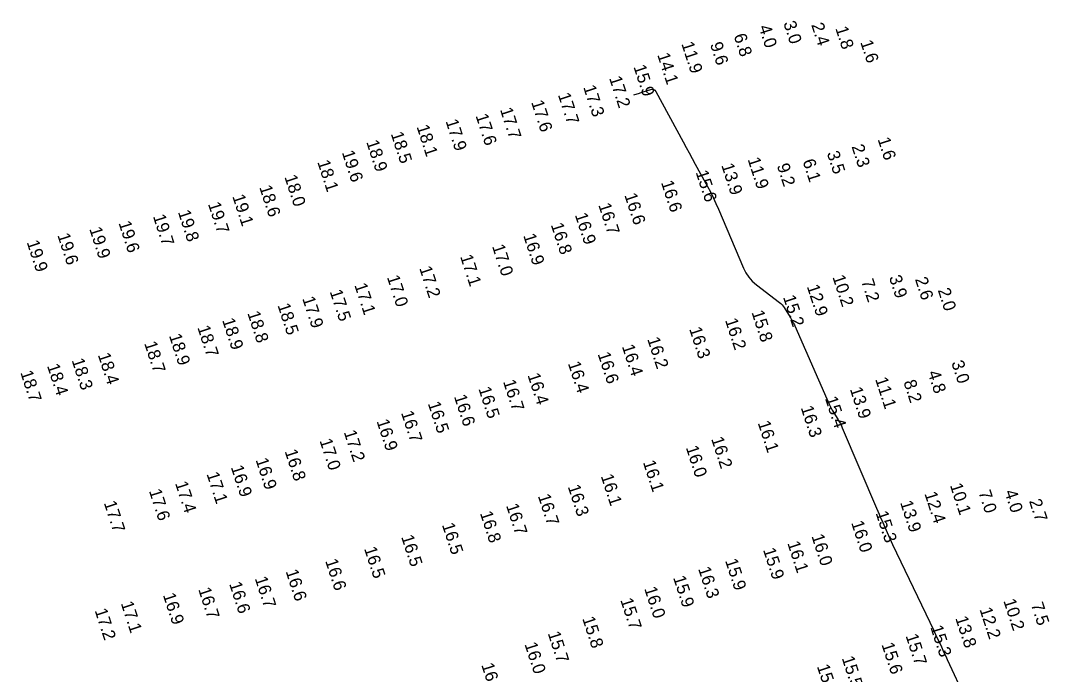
# Model space of a CAD drawing. Extents: x 988130 to 1132882, y 654656 to 841453.
# Drawn here: x 1089034.1 to 1089445.9, y 711247.8 to 711509.6 of the extents above; entities that cross this region are included whole.
import ezdxf

# ---------------------------------------------------------------- set-up
doc = ezdxf.new("R2010")
doc.units = 0
doc.layers.add('V-TOPO-MAJR', color=7, linetype='Continuous')
doc.layers.add('V-TOPO-SOUN', color=7, linetype='Continuous')

msp = doc.modelspace()

# ---------------------------------------------------------------- linework, layer by layer
at = {"layer": 'V-TOPO-MAJR'}
msp.add_lwpolyline([(1089279.51, 711479.92), (1089281.79, 711480.58), (1089282.17, 711480.69), (1089282.55, 711480.8), (1089282.93, 711480.92), (1089283.3, 711481.03), (1089286.44, 711482.01), (1089287.04, 711482.11), (1089287.57, 711482.01), (1089288.01, 711481.71), (1089288.38, 711481.22), (1089299.3, 711461.06), (1089300.51, 711458.82), (1089301.73, 711456.59), (1089302.95, 711454.36), (1089304.17, 711452.13), (1089309.06, 711443.22), (1089310.25, 711440.98), (1089311.38, 711438.7), (1089312.46, 711436.41), (1089313.48, 711434.08), (1089323.44, 711410.51), (1089324.4, 711408.58), (1089325.58, 711406.83), (1089326.99, 711405.25), (1089328.62, 711403.84), (1089337.93, 711396.75), (1089338.47, 711396.3), (1089338.95, 711395.81), (1089339.39, 711395.28), (1089339.78, 711394.71), (1089341.54, 711391.85), (1089341.76, 711391.49), (1089341.98, 711391.12), (1089342.2, 711390.75), (1089342.41, 711390.38), (1089343.26, 711388.89), (1089343.46, 711388.52), (1089343.66, 711388.14), (1089343.84, 711387.76), (1089344.02, 711387.37), (1089357.76, 711356.06), (1089358.14, 711355.24), (1089358.55, 711354.43), (1089358.98, 711353.63), (1089359.45, 711352.86), (1089361.36, 711349.77), (1089361.82, 711348.99), (1089362.25, 711348.2), (1089362.65, 711347.39), (1089363.02, 711346.56), (1089376.67, 711314.43), (1089377.19, 711313.2), (1089377.72, 711311.98), (1089378.25, 711310.76), (1089378.79, 711309.54), (1089380.94, 711304.67), (1089381.49, 711303.46), (1089382.04, 711302.24), (1089382.6, 711301.04), (1089383.17, 711299.83), (1089398.05, 711268.77), (1089398.64, 711267.53), (1089399.23, 711266.29), (1089399.81, 711265.05), (1089400.38, 711263.8), (1089402.68, 711258.82), (1089403.25, 711257.57), (1089403.83, 711256.33), (1089404.41, 711255.08), (1089404.99, 711253.84), (1089412.37, 711238.01)], dxfattribs=at)

# ---------------------------------------------------------------- texts
at = {"layer": 'V-TOPO-SOUN'}
for s, p in [('4.0', (1089329.48, 711507.03)), ('3.0', (1089339.37, 711508.61)), ('2.4', (1089350.54, 711507.89)), ('1.8', (1089360.2, 711506.48)), ('6.8', (1089319.49, 711503.54)), ('11.9 ', (1089298.54, 711500.33)), ('9.6', (1089310, 711500.11)), ('1.6', (1089370.17, 711500.98)), ('14.1 ', (1089288.88, 711495.9)), ('15.9 ', (1089279.36, 711491.12)), ('17.2 ', (1089269.64, 711486.56)), ('17.3 ', (1089259.25, 711482.96)), ('17.6 ', (1089238.42, 711476.91)), ('17.7 ', (1089249.12, 711479.89)), ('17.7 ', (1089225.94, 711473.99)), ('17.9 ', (1089204.15, 711469.32)), ('17.6 ', (1089216.16, 711471.5)), ('18.1 ', (1089192.55, 711467.09)), ('18.9 ', (1089172.41, 711460.98)), ('18.5 ', (1089182.21, 711464.3)), ('1.6', (1089377.11, 711462.08)), ('19.6 ', (1089162.63, 711456.83)), ('3.5', (1089356.77, 711456.53)), ('2.3', (1089366.67, 711459.19)), ('18.1 ', (1089152.82, 711452.96)), ('11.9 ', (1089325.06, 711454.05)), ('6.1', (1089347.07, 711453.31)), ('15.6 ', (1089304.27, 711448.88)), ('13.9 ', (1089314.53, 711451.66)), ('9.2', (1089336.77, 711451.56)), ('18.0 ', (1089139.64, 711447.04)), ('16.6 ', (1089290.39, 711444.79)), ('18.6 ', (1089129.58, 711442.89)), ('16.6 ', (1089275.72, 711439.72)), ('19.7 ', (1089109.06, 711436.15)), ('19.1 ', (1089118.78, 711439.22)), ('16.7 ', (1089265.31, 711435.75)), ('19.8 ', (1089097.01, 711432.96)), ('16.9 ', (1089255.91, 711431.82)), ('19.6 ', (1089073.22, 711428.56)), ('19.7 ', (1089087, 711431.24)), ('16.8 ', (1089246.29, 711427.85)), ('19.6 ', (1089048.74, 711423.68)), ('19.9 ', (1089061.53, 711426.18)), ('16.9 ', (1089235.24, 711423.54)), ('19.9 ', (1089036.46, 711420.87)), ('17.0 ', (1089222.76, 711419.22)), ('17.1 ', (1089209.98, 711415.12)), ('17.0 ', (1089180.68, 711406.87)), ('17.2 ', (1089193.61, 711410.49)), ('10.2 ', (1089359.03, 711406.96)), ('3.9', (1089381.66, 711406.81)), ('17.1 ', (1089167.65, 711403.69)), ('12.9 ', (1089348.76, 711403.13)), ('7.2', (1089370.53, 711405.25)), ('2.6', (1089392.06, 711406.08)), ('17.5 ', (1089157.79, 711401.11)), ('15.2 ', (1089339.24, 711398.88)), ('2.0', (1089401.19, 711401.69)), ('18.5 ', (1089136.87, 711395.62)), ('17.9 ', (1089146.78, 711398.35)), ('18.8 ', (1089124.82, 711392.47)), ('15.8 ', (1089326.62, 711392.8)), ('18.7 ', (1089104.79, 711386.74)), ('18.9 ', (1089114.72, 711389.68)), ('16.3 ', (1089301.67, 711386.15)), ('16.2 ', (1089316.02, 711389.64)), ('18.9 ', (1089093.43, 711383.43)), ('16.2 ', (1089284.88, 711382.08)), ('18.7 ', (1089083.52, 711380.38)), ('16.4 ', (1089274.73, 711379.15)), ('18.4 ', (1089064.94, 711375.77)), ('16.6 ', (1089265.05, 711376.1)), ('18.4 ', (1089044.6, 711371.4)), ('18.3 ', (1089054.47, 711373.61)), ('16.4 ', (1089253.12, 711372.36)), ('3.0', (1089406.61, 711372.65)), ('18.7 ', (1089033.91, 711368.72)), ('16.4 ', (1089236.95, 711367.67)), ('11.1 ', (1089376.13, 711366.03)), ('4.8', (1089397.15, 711368.67)), ('16.5 ', (1089217.3, 711362.21)), ('16.7 ', (1089227.15, 711365.06)), ('13.9 ', (1089365.99, 711362.08)), ('8.2', (1089387.46, 711364.9)), ('16.6 ', (1089207.52, 711359.09)), ('15.4 ', (1089356.05, 711358.33)), ('16.5 ', (1089197.06, 711356.28)), ('16.3 ', (1089346.33, 711354.61)), ('16.9 ', (1089176.52, 711349.21)), ('16.7 ', (1089186.32, 711352.56)), ('16.1 ', (1089329.12, 711348.55)), ('17.0 ', (1089153.7, 711341.45)), ('17.2 ', (1089163.4, 711344.83)), ('16.2 ', (1089310.47, 711342.15)), ('16.8 ', (1089139.74, 711337.17)), ('16.0 ', (1089300.33, 711338.63)), ('16.9 ', (1089128.1, 711333.7)), ('16.1 ', (1089283.15, 711332.77)), ('16.9 ', (1089118.19, 711330.77)), ('17.4 ', (1089095.87, 711324.35)), ('17.1 ', (1089108.46, 711328.07)), ('16.1 ', (1089266.29, 711327.23)), ('17.6 ', (1089085.41, 711321.27)), ('16.3 ', (1089253.06, 711323.01)), ('10.1 ', (1089406.05, 711323.57)), ('7.0', (1089417.47, 711320.74)), ('4.0', (1089427.89, 711320.93)), ('17.7 ', (1089067.34, 711316.51)), ('16.7 ', (1089241.11, 711319.27)), ('13.9 ', (1089386.12, 711316.62)), ('12.4 ', (1089395.86, 711320.18)), ('2.7', (1089437.73, 711317.25)), ('16.8 ', (1089217.92, 711312.39)), ('16.7 ', (1089228.36, 711315.44)), ('15.3 ', (1089376.31, 711312.44)), ('16.0 ', (1089366.52, 711308.56)), ('16.5 ', (1089202.71, 711307.71)), ('16.5 ', (1089186.38, 711302.88)), ('16.1 ', (1089340.96, 711300.38)), ('16.0 ', (1089350.61, 711303.2)), ('16.5 ', (1089171.54, 711298.17)), ('15.9 ', (1089331.24, 711297.7)), ('16.6 ', (1089155.96, 711293.3)), ('15.9 ', (1089316.05, 711293.37)), ('16.6 ', (1089140.12, 711289.08)), ('16.3 ', (1089305.25, 711290.14)), ('16.6 ', (1089117.52, 711284.1)), ('16.7 ', (1089127.77, 711286.25)), ('15.9 ', (1089295.24, 711286.55)), ('16.9 ', (1089090.99, 711279.65)), ('16.7 ', (1089105.15, 711281.88)), ('16.0 ', (1089283.69, 711282.16)), ('17.1 ', (1089074.14, 711276.3)), ('15.7 ', (1089274.12, 711277.6)), ('10.2 ', (1089427.45, 711277.28)), ('7.5', (1089438.48, 711275.8)), ('17.2 ', (1089063.67, 711273.44)), ('12.2 ', (1089417.9, 711273.87)), ('15.8 ', (1089258.86, 711270.22)), ('15.3 ', (1089398.22, 711266.7)), ('13.8 ', (1089408.21, 711270.34)), ('15.7 ', (1089245.05, 711264.26)), ('15.7 ', (1089388.3, 711263.27)), ('16.0 ', (1089235.76, 711259.92)), ('15.6 ', (1089378.67, 711259.79)), ('15.5 ', (1089362.75, 711254.36)), ('16.2 ', (1089218.47, 711251.61)), ('15.5 ', (1089352.8, 711251.08))]:
    msp.add_text(s, height=5, rotation=288, dxfattribs=at).set_placement(p)

doc.saveas('drawing.dxf')
